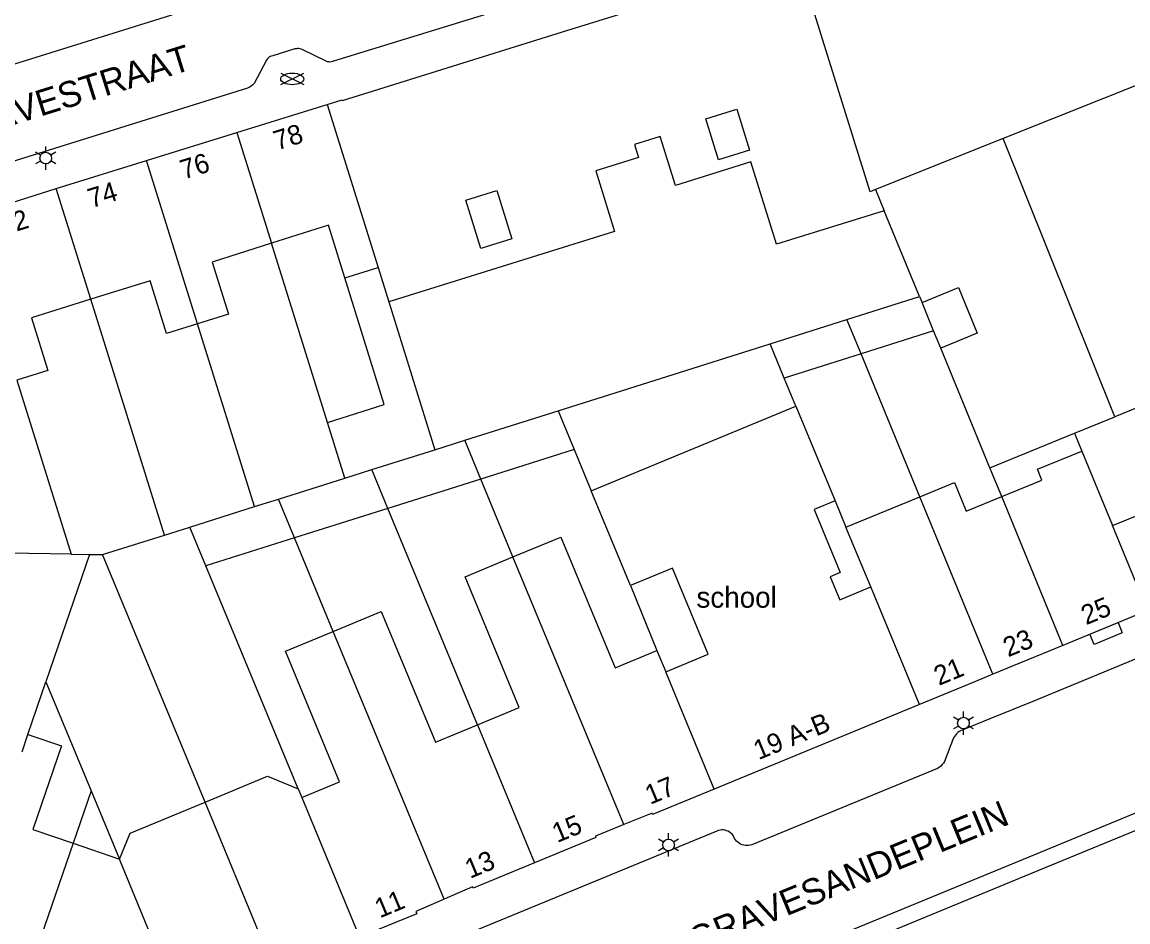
# Model space of a CAD drawing. Extents: x 122462 to 123306, y 485548 to 486417.
# Drawn here: x 122810 to 122895.2, y 485824.2 to 485893.5 of the extents above; entities that cross this region are included whole.
import ezdxf

# ---------------------------------------------------------------- set-up
doc = ezdxf.new("R2010")
doc.units = 0
for name, color, linetype in [('B-WE-IE-MEUBILAIR_WEGMEUBILAIR_VERKEERSBORD-S', 7, 'Continuous'), ('Level 1', 7, 'Continuous'), ('Level 10', 7, 'Continuous'), ('Level 17', 7, 'Continuous'), ('Level 19', 7, 'Continuous'), ('Level 2', 7, 'Continuous'), ('Level 4', 7, 'Continuous'), ('Level 50', 7, 'Continuous'), ('Level 52', 7, 'Continuous'), ('Level 62', 7, 'Continuous'), ('N-WE-AL-T25', 7, 'Continuous'), ('N-WE-GR-BOOM_DOORWORTELBARE RUIMTE-G', 7, 'Continuous')]:
    doc.layers.add(name, color=color, linetype=linetype)

msp = doc.modelspace()

# ---------------------------------------------------------------- linework, layer by layer
at = {"layer": 'Level 1'}
for p, q in [((122826.533, 485884.986), (122833.489, 485887.15)), ((122819.576, 485882.821), (122826.533, 485884.986)), ((122885.562, 485884.524), (122875.729, 485880.584)), ((122894.152, 485863.086), (122885.562, 485884.524)), ((122812.618, 485880.656), (122819.576, 485882.821)), ((122805.66, 485878.489), (122812.618, 485880.656)), ((122875.729, 485880.584), (122876.399, 485878.953)), ((122838.224, 485871.945), (122841.775, 485860.543)), ((122844.075, 485861.27), (122851.274, 485863.544)), ((122851.274, 485863.544), (122852.509, 485860.561)), ((122853.824, 485857.385), (122869.58, 485863.908)), ((122869.58, 485863.908), (122872.605, 485856.601)), ((122895.973, 485863.834), (122894.152, 485863.086)), ((122834.84, 485858.353), (122833.5, 485862.649)), ((122841.775, 485860.543), (122844.075, 485861.27)), ((122852.509, 485860.561), (122845.309, 485858.287)), ((122891.611, 485860.443), (122893.971, 485854.699)), ((122829.739, 485856.742), (122834.84, 485858.353)), ((122845.309, 485858.287), (122838.148, 485856.025)), ((122827.89, 485856.158), (122829.739, 485856.742)), ((122856.849, 485850.078), (122853.824, 485857.385)), ((122873.443, 485854.578), (122879.128, 485856.914)), ((122822.911, 485854.585), (122827.89, 485856.158)), ((122838.148, 485856.025), (122830.973, 485853.759)), ((122893.971, 485854.699), (122897.589, 485856.186)), ((122824.144, 485851.602), (122822.911, 485854.585)), ((122875.349, 485849.974), (122873.443, 485854.578)), ((122830.973, 485853.759), (122824.144, 485851.602)), ((122896.66, 485848.15), (122890.15, 485845.469)), ((122890.15, 485845.469), (122884.745, 485843.241)), ((122858.883, 485845.072), (122859.56, 485843.436)), ((122879.1, 485840.91), (122863.299, 485834.4)), ((122809.978, 485837.258), (122810.439, 485838.605)), ((122831.25, 485834.408), (122831.525, 485833.745)), ((122813.914, 485830.224), (122817.48, 485828.994))]:
    msp.add_line(p, q, dxfattribs=at)
for points in [[(122833.489, 485887.15), (122834.64, 485887.509), (122834.658, 485887.453), (122851.618, 485892.733), (122868.578, 485898.013), (122868.559, 485898.069), (122869.689, 485898.41)], [(122863.634, 485882.883), (122862.653, 485886.034), (122865.04, 485886.777), (122866.021, 485883.626), (122863.634, 485882.883)], [(122876.399, 485878.953), (122868.092, 485876.367), (122866.117, 485882.713), (122860.312, 485880.906), (122859.138, 485884.676), (122857.147, 485884.056), (122857.459, 485883.056), (122854.168, 485882.031), (122855.621, 485877.361), (122838.224, 485871.945)], [(122845.328, 485876.042), (122844.169, 485879.766), (122846.556, 485880.509), (122847.715, 485876.785), (122845.328, 485876.042)], [(122834.842, 485873.775), (122833.575, 485877.837), (122829.195, 485876.45)], [(122829.195, 485876.45), (122824.633, 485875), (122825.887, 485870.982), (122823.5, 485870.237)], [(122833.5, 485862.649), (122837.881, 485864.034), (122834.842, 485873.775)], [(122823.5, 485870.237), (122821.114, 485869.493), (122819.847, 485873.556), (122815.276, 485872.131)], [(122815.276, 485872.131), (122810.708, 485870.706), (122811.975, 485866.643), (122809.588, 485865.899)], [(122885.443, 485856.931), (122888.529, 485858.198), (122888.185, 485859.035), (122891.611, 485860.443)], [(122879.128, 485856.914), (122881.807, 485858.014), (122882.713, 485855.809), (122885.443, 485856.931)], [(122872.605, 485856.601), (122870.988, 485855.931), (122872.999, 485851.075), (122872.227, 485850.755), (122872.96, 485848.985), (122875.349, 485849.974)], [(122847.796, 485852.279), (122851.492, 485853.809), (122855.661, 485843.738), (122858.883, 485845.072)], [(122845.054, 485839.346), (122848.27, 485840.678), (122844.101, 485850.749), (122847.796, 485852.279)], [(122859.56, 485843.436), (122862.818, 485844.785), (122860.074, 485851.413), (122856.849, 485850.078)], [(122833.958, 485846.55), (122837.654, 485848.08), (122841.824, 485838.009), (122845.054, 485839.346)], [(122831.525, 485833.745), (122834.433, 485834.949), (122830.263, 485845.02), (122833.958, 485846.55)], [(122884.745, 485843.241), (122883.423, 485842.695), (122879.1, 485840.91)], [(122810.439, 485838.605), (122813.02, 485837.723), (122810.804, 485831.296), (122813.914, 485830.224)], [(122824.083, 485833.394), (122828.892, 485835.385), (122831.25, 485834.408)], [(122863.299, 485834.4), (122858.549, 485832.449), (122858.511, 485832.551), (122856.331, 485831.661)], [(122817.48, 485828.994), (122818.314, 485831.006), (122824.083, 485833.394)], [(122856.331, 485831.661), (122854.151, 485830.771), (122854.189, 485830.66), (122844.719, 485826.769), (122844.684, 485826.862), (122842.502, 485825.912)], [(122842.502, 485825.912), (122840.32, 485824.959), (122840.389, 485824.795), (122835.976, 485822.993)]]:
    msp.add_lwpolyline(points, dxfattribs=at)
at = {"layer": 'Level 10'}
msp.add_lwpolyline([(122892.557, 485845.548), (122892.235, 485846.329), (122894.399, 485847.22), (122894.721, 485846.437), (122892.557, 485845.548)], dxfattribs=at)
at = {"layer": 'Level 17'}
for points in [[(122850.865, 485895.683), (122833.972, 485890.481), (122833.884, 485890.444), (122833.791, 485890.42), (122833.696, 485890.411), (122833.6, 485890.416), (122833.506, 485890.434), (122833.416, 485890.467), (122831.564, 485891.379), (122831.472, 485891.414), (122831.377, 485891.438), (122831.28, 485891.451), (122831.182, 485891.452), (122831.085, 485891.441), (122830.989, 485891.419), (122829.297, 485890.902), (122829.198, 485890.874), (122829.104, 485890.832), (122829.017, 485890.778), (122828.938, 485890.712), (122828.869, 485890.636), (122828.811, 485890.551), (122827.866, 485888.769), (122827.75, 485888.657), (122827.624, 485888.556), (122827.489, 485888.468), (122827.346, 485888.392), (122805.468, 485881.555)], [(122825.381, 485895.245), (122808.209, 485889.895)], [(122909.585, 485850.138), (122887.829, 485841.134), (122884.523, 485839.804), (122882.271, 485838.897), (122882.159, 485838.828), (122882.055, 485838.748), (122881.958, 485838.658), (122881.871, 485838.56), (122881.793, 485838.454), (122881.726, 485838.341), (122881.043, 485836.531), (122880.954, 485836.4), (122880.853, 485836.279), (122880.741, 485836.168), (122880.618, 485836.068), (122880.487, 485835.98), (122866.195, 485830.115), (122866.073, 485830.076), (122865.947, 485830.052), (122865.819, 485830.043), (122865.691, 485830.049), (122865.565, 485830.071), (122865.442, 485830.107), (122865.324, 485830.157), (122865.213, 485830.222), (122865.11, 485830.299), (122865.018, 485830.387), (122864.936, 485830.486), (122864.867, 485830.594), (122864.814, 485830.709), (122864.748, 485830.817), (122864.669, 485830.916), (122864.578, 485831.004), (122864.477, 485831.08), (122864.367, 485831.143), (122864.25, 485831.192), (122864.128, 485831.227), (122864.003, 485831.246), (122863.877, 485831.249), (122863.751, 485831.237), (122863.627, 485831.209), (122863.508, 485831.166), (122830.218, 485817.444)], [(122855.988, 485814.507), (122856.297, 485814.728), (122856.616, 485814.936), (122856.942, 485815.132), (122857.276, 485815.314), (122878.84, 485824.259), (122888.871, 485828.382), (122910.71, 485837.359), (122915.056, 485839.117)], [(122856.141, 485816.231), (122888.428, 485829.547), (122911.909, 485839.232)]]:
    msp.add_lwpolyline(points, dxfattribs=at)
at = {"layer": 'Level 19'}
for p, q in [((122879.115, 485872.337), (122876.399, 485878.953)), ((122833.5, 485862.649), (122829.195, 485876.45)), ((122820.941, 485853.964), (122815.276, 485872.131)), ((122827.89, 485856.158), (122823.5, 485870.237)), ((122851.274, 485863.544), (122867.596, 485868.699)), ((122879.128, 485856.914), (122874.602, 485867.933)), ((122884.537, 485859.136), (122880.748, 485868.361)), ((122869.58, 485863.908), (122868.687, 485866.065)), ((122809.588, 485865.899), (122813.766, 485852.502)), ((122891.049, 485861.811), (122894.152, 485863.086)), ((122884.537, 485859.136), (122891.049, 485861.811)), ((122891.049, 485861.811), (122891.611, 485860.443)), ((122852.509, 485860.561), (122853.824, 485857.385)), ((122885.443, 485856.931), (122884.537, 485859.136)), ((122847.796, 485852.279), (122845.309, 485858.287)), ((122872.605, 485856.601), (122873.443, 485854.578)), ((122845.054, 485839.346), (122838.148, 485856.025)), ((122820.941, 485853.964), (122822.911, 485854.585)), ((122816.188, 485852.462), (122820.941, 485853.964)), ((122833.958, 485846.55), (122830.973, 485853.759)), ((122813.766, 485852.502), (122808.879, 485852.584)), ((122815.187, 485852.479), (122811.824, 485842.653)), ((122813.766, 485852.502), (122815.187, 485852.479)), ((122815.187, 485852.479), (122816.188, 485852.462)), ((122824.083, 485833.394), (122816.188, 485852.462)), ((122831.25, 485834.408), (122824.144, 485851.602)), ((122856.849, 485850.078), (122858.883, 485845.072)), ((122810.439, 485838.605), (122811.824, 485842.653)), ((122811.824, 485842.653), (122815.302, 485834.253)), ((122815.302, 485834.253), (122813.914, 485830.224)), ((122815.302, 485834.253), (122817.48, 485828.994))]:
    msp.add_line(p, q, dxfattribs=at)
at = {"layer": 'Level 2'}
for p, q in [((122873.519, 485870.57), (122879.115, 485872.337)), ((122879.115, 485872.337), (122879.301, 485871.884)), ((122880.197, 485869.7), (122879.301, 485871.884)), ((122867.596, 485868.699), (122873.519, 485870.57)), ((122874.602, 485867.933), (122873.519, 485870.57)), ((122880.197, 485869.7), (122874.602, 485867.933)), ((122880.748, 485868.361), (122880.197, 485869.7)), ((122868.687, 485866.065), (122867.596, 485868.699)), ((122874.602, 485867.933), (122868.687, 485866.065))]:
    msp.add_line(p, q, dxfattribs=at)
msp.add_lwpolyline([(122879.301, 485871.884), (122882.115, 485873.04), (122883.562, 485869.517), (122880.748, 485868.361)], dxfattribs=at)
at = {"layer": 'Level 4'}
for p, q in [((122897.547, 485889.318), (122885.562, 485884.524)), ((122833.489, 485887.15), (122837.405, 485874.575)), ((122826.533, 485884.986), (122829.195, 485876.45)), ((122823.5, 485870.237), (122819.576, 485882.821)), ((122815.276, 485872.131), (122812.618, 485880.656)), ((122837.405, 485874.575), (122838.224, 485871.945)), ((122845.309, 485858.287), (122844.075, 485861.27)), ((122836.913, 485859.008), (122841.775, 485860.543)), ((122834.84, 485858.353), (122836.913, 485859.008)), ((122838.148, 485856.025), (122836.913, 485859.008)), ((122830.973, 485853.759), (122829.739, 485856.742)), ((122884.745, 485843.241), (122879.128, 485856.914)), ((122890.15, 485845.469), (122885.443, 485856.931)), ((122896.66, 485848.15), (122893.971, 485854.699)), ((122856.331, 485831.661), (122847.796, 485852.279)), ((122879.1, 485840.91), (122875.349, 485849.974)), ((122842.502, 485825.912), (122833.958, 485846.55)), ((122863.299, 485834.4), (122859.56, 485843.436)), ((122831.525, 485833.745), (122835.976, 485822.993)), ((122829.456, 485820.417), (122824.083, 485833.394)), ((122813.914, 485830.224), (122810.87, 485821.388)), ((122822.249, 485817.469), (122817.48, 485828.994))]:
    msp.add_line(p, q, dxfattribs=at)
msp.add_lwpolyline([(122875.729, 485880.584), (122875.296, 485880.41), (122870.27, 485896.552)], dxfattribs=at)
at = {"layer": 'Level 50'}
for p, q in [((122811.806, 485883.463), (122811.806, 485883.913)), ((122811.416, 485883.238), (122811.026, 485883.463)), ((122812.585, 485883.463), (122812.195, 485883.238)), ((122811.416, 485882.788), (122811.026, 485882.563)), ((122811.806, 485882.113), (122811.806, 485882.563)), ((122812.585, 485882.563), (122812.195, 485882.788)), ((122882.496, 485839.931), (122882.496, 485840.381)), ((122882.106, 485839.706), (122881.716, 485839.931)), ((122883.275, 485839.931), (122882.885, 485839.706)), ((122882.106, 485839.256), (122881.716, 485839.031)), ((122882.496, 485838.581), (122882.496, 485839.031)), ((122883.275, 485839.031), (122882.885, 485839.256)), ((122859.778, 485830.543), (122859.778, 485830.993)), ((122859.388, 485830.318), (122858.998, 485830.543)), ((122860.557, 485830.543), (122860.167, 485830.318)), ((122859.388, 485829.868), (122858.998, 485829.643)), ((122859.778, 485829.193), (122859.778, 485829.643)), ((122860.557, 485829.643), (122860.167, 485829.868))]:
    msp.add_line(p, q, dxfattribs=at)
for centre in [(122811.806, 485883.013), (122882.496, 485839.481), (122859.778, 485830.093)]:
    msp.add_circle(centre, 0.45, dxfattribs=at)
at = {"layer": 'Level 52'}
for p, q in [((122829.908, 485888.669), (122831.689, 485889.559)), ((122829.908, 485889.559), (122831.689, 485888.669))]:
    msp.add_line(p, q, dxfattribs=at)
msp.add_ellipse((122830.798, 485889.112), major_axis=(0.89, 0), ratio=0.5, dxfattribs=at)
at = {"layer": 'N-WE-AL-T25'}
for p, q in [((122834.842, 485873.775), (122837.405, 485874.575)), ((122845.054, 485839.346), (122849.456, 485828.716))]:
    msp.add_line(p, q, dxfattribs=at)

# ---------------------------------------------------------------- texts
at = {"layer": 'B-WE-IE-MEUBILAIR_WEGMEUBILAIR_VERKEERSBORD-S'}
for s, rotation, p in [('78', 17.28553, (122829.626, 485883.593)), ('76', 17.28553, (122822.432, 485881.354)), ('74', 17.28553, (122815.325, 485879.143)), ('72', 17.28553, (122808.487, 485877.015)), ('25', 22.38233, (122891.941, 485847.018)), ('23', 22.38233, (122885.929, 485844.543)), ('21', 22.38233, (122880.602, 485842.344)), ('19 A-B', 22.38233, (122866.708, 485836.621)), ('17', 22.62747, (122858.361, 485833.176)), ('15', 22.62747, (122851.2, 485830.236)), ('13', 22.62747, (122844.488, 485827.478)), ('11', 22.62747, (122837.539, 485824.432))]:
    msp.add_text(s, height=1.5, rotation=rotation, dxfattribs=at).set_placement(p)
at = {"layer": 'Level 62'}
msp.add_text('school', height=1.6, dxfattribs=at).set_placement((122861.928, 485848.372))
at = {"layer": 'N-WE-GR-BOOM_DOORWORTELBARE RUIMTE-G'}
for s, rotation, p in [('TWEEDE BOERHAAVESTRAAT', 17.33147, (122785.568, 485878.141)), ("'S-GRAVESANDEPLEIN", 22.41535, (122858.892, 485820.481))]:
    msp.add_text(s, height=2, rotation=rotation, dxfattribs=at).set_placement(p)

doc.saveas('drawing.dxf')
